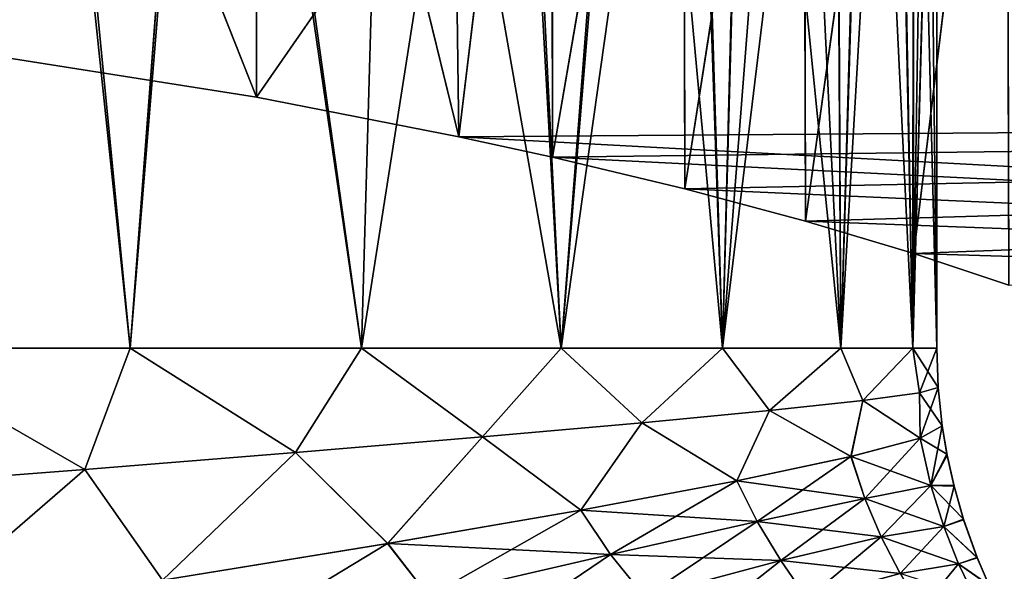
# Model space of a CAD drawing. Header units: metres. Extents: x -31 to 116, y -84 to 84.
# Tile 262 of 656: x 4.06 to 7.54, y -60.72 to -58.77. Entities that reach past the tile are written whole.
import ezdxf

# ---------------------------------------------------------------- set-up
doc = ezdxf.new("R2010")
doc.units = ezdxf.units.M
doc.layers.add('solid_80010000GA_11_1', color=7, linetype='CONTINUOUS')

msp = doc.modelspace()

# ---------------------------------------------------------------- linework, layer by layer
at = {"layer": 'solid_80010000GA_11_1'}
for points in [[(4.043873, -56.063332, 11.295703), (3.54407, -59.929829, 11.52441), (4.449669, -59.929829, 11.066683)], [(3.544109, -59.929829, -11.524394), (4.044269, -56.063389, -11.2955), (4.075501, -56.070118, -11.27932)], [(4.075491, -56.070141, 11.279325), (4.043873, -56.063332, 11.295703), (4.449669, -59.929829, 11.066683)], [(4.449718, -59.929829, -11.066653), (3.544109, -59.929829, -11.524394), (4.075501, -56.070118, -11.27932)], [(4.729559, -56.241219, 10.883089), (4.075491, -56.070141, 11.279325), (4.449669, -59.929829, 11.066683)], [(4.449718, -59.929829, -11.066653), (4.075501, -56.070118, -11.27932), (4.729868, -56.241299, -10.882874)], [(3.730177, -58.858925, 14.255878), (3.737586, -56.112133, 14.251928), (4.896462, -59.043201, 13.514627)], [(4.896463, -59.043201, -13.514627), (3.734319, -56.111683, -14.253671), (3.73018, -58.858925, -14.255877)], [(4.896463, -59.043201, -13.514627), (4.897454, -56.27359, -13.513883), (3.734319, -56.111683, -14.253671)], [(4.896462, -59.043201, 13.514627), (3.737586, -56.112133, 14.251928), (4.900177, -56.273994, 13.511842)], [(4.729559, -56.241219, 10.883089), (4.449669, -59.929829, 11.066683), (5.267761, -59.929829, 10.460629)], [(4.449718, -59.929829, -11.066653), (4.729868, -56.241299, -10.882874), (4.7531, -56.248512, -10.866606)], [(5.267803, -59.929829, -10.460592), (4.449718, -59.929829, -11.066653), (4.7531, -56.248512, -10.866606)], [(4.753093, -56.248524, 10.866611), (4.729559, -56.241219, 10.883089), (5.267761, -59.929829, 10.460629)], [(4.753093, -56.248524, 10.866611), (5.267761, -59.929829, 10.460629), (5.36601, -56.470966, 10.372072)], [(5.267803, -59.929829, -10.460592), (4.7531, -56.248512, -10.866606), (5.366045, -56.470978, -10.372039)], [(4.896462, -59.043201, 13.514627), (4.900177, -56.273994, 13.511842), (5.611217, -59.18264, 12.919018)], [(4.896463, -59.043201, -13.514627), (5.611219, -59.18264, -12.919016), (4.897454, -56.27359, -13.513883)], [(5.611219, -59.18264, -12.919016), (5.936799, -56.465981, -12.602255), (4.897454, -56.27359, -13.513883)], [(5.611217, -59.18264, 12.919018), (4.900177, -56.273994, 13.511842), (5.939203, -56.466499, 12.599793)], [(5.97289, -59.929829, 9.723388), (5.36601, -56.470966, 10.372072), (5.267761, -59.929829, 10.460629)], [(5.267803, -59.929829, -10.460592), (5.366045, -56.470978, -10.372039), (5.788158, -56.609325, -9.94188)], [(5.97289, -59.929829, 9.723388), (5.808889, -56.614388, 9.91839), (5.36601, -56.470966, 10.372072)], [(5.611217, -59.18264, 12.919018), (5.939203, -56.466499, 12.599793), (5.941689, -59.254948, 12.597247)], [(5.941687, -59.254948, -12.597249), (5.936799, -56.465981, -12.602255), (5.611219, -59.18264, -12.919016)], [(5.941687, -59.254948, -12.597249), (6.402423, -56.570198, -12.087487), (5.936799, -56.465981, -12.602255)], [(5.941689, -59.254948, 12.597247), (5.939203, -56.466499, 12.599793), (6.404419, -56.570538, 12.085101)], [(6.409407, -59.367031, -12.079131), (6.402423, -56.570198, -12.087487), (5.941687, -59.254948, -12.597249)], [(5.941689, -59.254948, 12.597247), (6.404419, -56.570538, 12.085101), (6.409407, -59.367031, 12.079131)], [(6.409407, -59.367031, -12.079131), (6.827754, -56.677326, -11.5373), (6.402423, -56.570198, -12.087487)], [(6.409407, -59.367031, 12.079131), (6.404419, -56.570538, 12.085101), (6.829382, -56.677807, 11.535016)], [(5.972925, -59.929829, -9.723345), (5.267803, -59.929829, -10.460592), (5.788158, -56.609325, -9.94188)], [(5.972925, -59.929829, -9.723345), (5.788158, -56.609325, -9.94188), (6.224227, -56.675087, -9.387982)], [(5.97289, -59.929829, 9.723388), (6.241711, -56.676163, 9.362731), (5.808889, -56.614388, 9.91839)], [(6.960721, -59.929829, 7.948894), (7.054309, -56.611122, 7.659256), (6.940012, -56.62595, 8.00688)], [(6.96074, -59.929829, -7.94884), (6.94381, -56.625443, -7.996385), (7.060685, -56.610664, -7.637516)], [(7.214948, -59.929829, 6.966538), (7.054309, -56.611122, 7.659256), (6.960721, -59.929829, 7.948894)], [(6.96074, -59.929829, -7.94884), (7.060685, -56.610664, -7.637516), (7.154175, -56.613983, -7.274642)], [(7.214955, -59.929829, -6.966496), (6.96074, -59.929829, -7.94884), (7.154175, -56.613983, -7.274642)], [(7.214948, -59.929829, 6.966538), (7.147478, -56.612915, 7.304113), (7.054309, -56.611122, 7.659256)], [(7.214948, -59.929829, 6.966538), (7.217102, -56.634556, 6.953799), (7.147478, -56.612915, 7.304113)], [(7.214955, -59.929829, -6.966496), (7.154175, -56.613983, -7.274642), (7.222467, -56.637943, -6.921316)], [(6.542957, -59.929829, -8.877296), (6.798199, -56.646626, -8.361908), (6.94381, -56.625443, -7.996385)], [(6.96074, -59.929829, -7.94884), (6.542957, -59.929829, -8.877296), (6.94381, -56.625443, -7.996385)], [(6.542957, -59.929829, -8.877296), (6.625963, -56.667042, -8.722857), (6.798199, -56.646626, -8.361908)], [(6.960721, -59.929829, 7.948894), (6.798698, -56.646572, 8.360765), (6.632039, -56.666492, 8.711114)], [(6.960721, -59.929829, 7.948894), (6.940012, -56.62595, 8.00688), (6.798698, -56.646572, 8.360765)], [(7.214948, -59.929829, 6.966538), (7.3, -59.929829, 5.959866), (7.217102, -56.634556, 6.953799)], [(7.214955, -59.929829, -6.966496), (7.222467, -56.637943, -6.921316), (7.265795, -56.687515, -6.599622)], [(7.3, -59.929829, 5.959866), (7.262575, -56.681736, 6.628973), (7.217102, -56.634556, 6.953799)], [(6.54293, -59.929829, 8.877346), (6.241711, -56.676163, 9.362731), (5.97289, -59.929829, 9.723388)], [(5.972925, -59.929829, -9.723345), (6.224227, -56.675087, -9.387982), (6.430698, -56.679287, -9.070482)], [(6.542957, -59.929829, -8.877296), (5.972925, -59.929829, -9.723345), (6.430698, -56.679287, -9.070482)], [(6.54293, -59.929829, 8.877346), (6.442721, -56.679005, 9.050565), (6.241711, -56.676163, 9.362731)], [(6.835935, -59.480965, -11.525808), (6.827754, -56.677326, -11.5373), (6.409407, -59.367031, -12.079131)], [(6.409407, -59.367031, 12.079131), (6.829382, -56.677807, 11.535016), (6.835936, -59.480965, 11.525806)], [(6.542957, -59.929829, -8.877296), (6.430698, -56.679287, -9.070482), (6.625963, -56.667042, -8.722857)], [(6.54293, -59.929829, 8.877346), (6.632039, -56.666492, 8.711114), (6.442721, -56.679005, 9.050565)], [(6.960721, -59.929829, 7.948894), (6.632039, -56.666492, 8.711114), (6.54293, -59.929829, 8.877346)], [(6.835935, -59.480965, -11.525808), (7.209813, -56.785954, -10.955118), (6.827754, -56.677326, -11.5373)], [(6.835936, -59.480965, 11.525806), (6.829382, -56.677807, 11.535016), (7.211032, -56.786427, 10.953094)], [(7.214955, -59.929829, -6.966496), (7.265795, -56.687515, -6.599622), (7.299011, -56.833874, -6.068808)], [(7.3, -59.929829, 5.959866), (7.299011, -56.833874, 6.068808), (7.262575, -56.681736, 6.628973)], [(7.218322, -59.594967, -10.94096), (7.209813, -56.785954, -10.955118), (6.835935, -59.480965, -11.525808)], [(6.835936, -59.480965, 11.525806), (7.211032, -56.786427, 10.953094), (7.218323, -59.594967, 10.940958)], [(7.218322, -59.594967, -10.94096), (7.545819, -56.894424, -10.344937), (7.209813, -56.785954, -10.955118)], [(7.218323, -59.594967, 10.940958), (7.211032, -56.786427, 10.953094), (7.546814, -56.894699, 10.342952)], [(7.214955, -59.929829, -6.966496), (7.299011, -56.833874, -6.068808), (7.299753, -56.854023, -6.014292)], [(7.214955, -59.929829, -6.966496), (7.299753, -56.854023, -6.014292), (7.3, -56.874908, -5.959866)], [(7.3, -59.929829, 5.959866), (7.299753, -56.854023, 6.014292), (7.299011, -56.833874, 6.068808)], [(7.3, -59.929829, 5.959866), (7.3, -56.874908, 5.959866), (7.299753, -56.854023, 6.014292)], [(7.214955, -59.929829, -6.966496), (7.3, -56.874908, -5.959866), (7.3, -59.929829, -5.959866)], [(7.553925, -59.707409, -10.328726), (7.545819, -56.894424, -10.344937), (7.218322, -59.594967, -10.94096)], [(7.218323, -59.594967, 10.940958), (7.546814, -56.894699, 10.342952), (7.553925, -59.707409, 10.328726)], [(7.3, -59.929829, -5.959866), (7.3, -57.446835, 3.00429), (7.3, -56.874908, 5.959866)], [(7.3, -59.929829, -5.959866), (7.3, -56.874908, 5.959866), (7.3, -59.929829, 5.959866)], [(7.3, -59.929829, -5.959866), (7.3, -56.874908, -5.959866), (7.3, -57.446835, -3.004291)], [(7.3, -59.929829, -5.959866), (7.3, -57.638554), (7.3, -57.446835, 3.00429)], [(7.3, -59.929829, -5.959866), (7.3, -57.446835, -3.004291), (7.3, -57.638554)], [(21, -57.756149, -18.9), (21, -59.068905, -14.277467), (5.595928, -58.034225, -17.363726)], [(21, -59.068905, 14.277467), (21, -57.756149, 18.9), (5.595928, -58.034225, 17.363726)], [(3.73018, -58.858925, -14.255877), (2.474508, -58.713219, -14.806226), (5.595928, -58.034225, -17.363726)], [(2.474508, -58.713219, 14.806226), (3.730177, -58.858925, 14.255878), (5.595928, -58.034225, 17.363726)], [(3.730177, -58.858925, 14.255878), (4.896462, -59.043201, 13.514627), (5.595928, -58.034225, 17.363726)], [(4.896463, -59.043201, -13.514627), (3.73018, -58.858925, -14.255877), (5.595928, -58.034225, -17.363726)], [(4.896462, -59.043201, 13.514627), (5.611217, -59.18264, 12.919018), (5.595928, -58.034225, 17.363726)], [(4.896463, -59.043201, -13.514627), (5.595928, -58.034225, -17.363726), (5.611219, -59.18264, -12.919016)], [(21, -59.068905, -14.277467), (5.611219, -59.18264, -12.919016), (5.595928, -58.034225, -17.363726)], [(21, -59.068905, 14.277467), (5.595928, -58.034225, 17.363726), (5.611217, -59.18264, 12.919018)], [(21, -59.068905, 14.277467), (5.611217, -59.18264, 12.919018), (5.941689, -59.254948, 12.597247)], [(21, -59.068905, -14.277467), (21, -60.012104, -9.566992), (5.611219, -59.18264, -12.919016)], [(21, -59.068905, 14.277467), (5.941689, -59.254948, 12.597247), (6.409407, -59.367031, 12.079131)], [(21, -59.068905, 14.277467), (6.409407, -59.367031, 12.079131), (6.835936, -59.480965, 11.525806)], [(21, -59.068905, 14.277467), (6.835936, -59.480965, 11.525806), (7.218323, -59.594967, 10.940958)], [(21, -59.068905, 14.277467), (7.218323, -59.594967, 10.940958), (7.553925, -59.707409, 10.328726)], [(21, -60.012104, -9.566992), (5.941687, -59.254948, -12.597249), (5.611219, -59.18264, -12.919016)], [(12.044195, -66, 0.617215), (0.334501, -59.233093, 0.05732), (0.334023, -59.230156, 0.012731)], [(12.044195, -66, 0.617215), (0.334023, -59.230156, 0.012731), (0.334159, -59.230984, -0.032104)], [(12.001663, -66, -1.184773), (0.334159, -59.230984, -0.032104), (0.334886, -59.235462, -0.076363)], [(12.001663, -66, -1.184773), (12.044195, -66, 0.617215), (0.334159, -59.230984, -0.032104)], [(11.81768, -66, 2.405415), (0.335521, -59.239445, 0.101001), (0.334501, -59.233093, 0.05732)], [(12.044195, -66, 0.617215), (11.81768, -66, 2.405415), (0.334501, -59.233093, 0.05732)], [(11.691033, -66, -2.960295), (0.334886, -59.235462, -0.076363), (0.336095, -59.243084, -0.119485)], [(11.691033, -66, -2.960295), (12.001663, -66, -1.184773), (0.334886, -59.235462, -0.076363)], [(11.327178, -66, 4.139883), (0.336949, -59.248604, 0.143563), (0.335521, -59.239445, 0.101001)], [(11.81768, -66, 2.405415), (11.327178, -66, 4.139883), (0.335521, -59.239445, 0.101001)], [(11.119245, -66, -4.669689), (0.336095, -59.243084, -0.119485), (0.337649, -59.253223, -0.161437)], [(11.119245, -66, -4.669689), (11.691033, -66, -2.960295), (0.336095, -59.243084, -0.119485)], [(10.583646, -66, 5.781872), (0.338645, -59.259945, 0.185003), (0.336949, -59.248604, 0.143563)], [(11.327178, -66, 4.139883), (10.583646, -66, 5.781872), (0.336949, -59.248604, 0.143563)], [(11.119245, -66, -4.669689), (0.337649, -59.253223, -0.161437), (0.33943, -59.2654, -0.202686)], [(9.603692, -66, 7.294704), (0.341568, -59.280807, 0.247479), (0.338645, -59.259945, 0.185003)], [(10.583646, -66, 5.781872), (9.603692, -66, 7.294704), (0.338645, -59.259945, 0.185003)], [(10.299071, -66, -6.27477), (0.33943, -59.2654, -0.202686), (0.341356, -59.279354, -0.243837)], [(10.299071, -66, -6.27477), (11.119245, -66, -4.669689), (0.33943, -59.2654, -0.202686)], [(21, -60.012104, -9.566992), (6.409407, -59.367031, -12.079131), (5.941687, -59.254948, -12.597249)], [(9.248833, -66, -7.739683), (0.341356, -59.279354, -0.243837), (0.345431, -59.312489, -0.32879)], [(9.248833, -66, -7.739683), (10.299071, -66, -6.27477), (0.341356, -59.279354, -0.243837)], [(9.603692, -66, 7.294704), (0.344385, -59.303482, 0.307022), (0.341568, -59.280807, 0.247479)], [(8.409207, -66, 8.644584), (0.347052, -59.327602, 0.364249), (0.344385, -59.303482, 0.307022)], [(9.603692, -66, 7.294704), (8.409207, -66, 8.644584), (0.344385, -59.303482, 0.307022)], [(7.991991, -66, -9.031704), (0.345431, -59.312489, -0.32879), (0.349611, -59.354767, -0.424737)], [(7.991991, -66, -9.031704), (9.248833, -66, -7.739683), (0.345431, -59.312489, -0.32879)], [(7.026875, -66, 9.801358), (0.350485, -59.365471, 0.447841), (0.347052, -59.327602, 0.364249)], [(8.409207, -66, 8.644584), (7.026875, -66, 9.801358), (0.347052, -59.327602, 0.364249)], [(7.991991, -66, -9.031704), (0.349611, -59.354767, -0.424737), (0.353359, -59.410347, -0.54125)], [(7.026875, -66, 9.801358), (0.353103, -59.405365, 0.531102), (0.350485, -59.365471, 0.447841)], [(21, -60.012104, -9.566992), (6.835935, -59.480965, -11.525808), (6.409407, -59.367031, -12.079131)], [(5.487574, -66, 10.739186), (0.355221, -59.493149, 0.705415), (0.353103, -59.405365, 0.531102)], [(7.026875, -66, 9.801358), (5.487574, -66, 10.739186), (0.353103, -59.405365, 0.531102)], [(6.556622, -66, -10.121972), (0.353359, -59.410347, -0.54125), (0.355234, -59.483608, -0.68686)], [(6.556622, -66, -10.121972), (7.991991, -66, -9.031704), (0.353359, -59.410347, -0.54125)], [(4.974788, -66, -10.986132), (0.355234, -59.483608, -0.68686), (0.352484, -59.577492, -0.866972)], [(5.487574, -66, 10.739186), (3.82569, -66, 11.437119), (0.355221, -59.493149, 0.705415)], [(4.974788, -66, -10.986132), (6.556622, -66, -10.121972), (0.355234, -59.483608, -0.68686)], [(21, -60.012104, -9.566992), (7.218322, -59.594967, -10.94096), (6.835935, -59.480965, -11.525808)], [(4.974788, -66, -10.986132), (0.352484, -59.577492, -0.866972), (0.340858, -59.694298, -1.085951)], [(21, -60.012104, -9.566992), (7.553925, -59.707409, -10.328726), (7.218322, -59.594967, -10.94096)], [(3.281826, -66, -11.604879), (4.974788, -66, -10.986132), (0.340858, -59.694298, -1.085951)], [(3.54407, -59.929829, 11.52441), (3.477618, -60.420708, 11.553388), (4.289491, -60.358334, 11.167062)], [(3.477618, -60.420708, -11.553388), (3.544109, -59.929829, -11.524394), (4.289491, -60.358334, -11.167062)], [(4.449669, -59.929829, 11.066683), (3.54407, -59.929829, 11.52441), (4.289491, -60.358334, 11.167062)], [(4.289491, -60.358334, -11.167062), (3.544109, -59.929829, -11.524394), (4.449718, -59.929829, -11.066653)], [(4.449669, -59.929829, 11.066683), (4.289491, -60.358334, 11.167062), (5.034082, -60.29882, 10.662845)], [(4.289491, -60.358334, -11.167062), (4.449718, -59.929829, -11.066653), (5.034082, -60.29882, -10.662845)], [(5.267761, -59.929829, 10.460629), (4.449669, -59.929829, 11.066683), (5.034082, -60.29882, 10.662845)], [(5.034082, -60.29882, -10.662845), (4.449718, -59.929829, -11.066653), (5.267803, -59.929829, -10.460592)], [(5.267761, -59.929829, 10.460629), (5.034082, -60.29882, 10.662845), (5.69505, -60.243488, 10.052538)], [(5.034082, -60.29882, -10.662845), (5.267803, -59.929829, -10.460592), (5.69505, -60.243488, -10.052538)], [(5.97289, -59.929829, 9.723388), (5.267761, -59.929829, 10.460629), (5.69505, -60.243488, 10.052538)], [(5.69505, -60.243488, -10.052538), (5.267803, -59.929829, -10.460592), (5.972925, -59.929829, -9.723345)], [(5.97289, -59.929829, 9.723388), (5.69505, -60.243488, 10.052538), (6.257322, -60.193588, 9.349902)], [(5.69505, -60.243488, -10.052538), (5.972925, -59.929829, -9.723345), (6.257322, -60.193588, -9.349902)], [(6.54293, -59.929829, 8.877346), (5.97289, -59.929829, 9.723388), (6.257322, -60.193588, 9.349902)], [(6.257322, -60.193588, -9.349902), (5.972925, -59.929829, -9.723345), (6.542957, -59.929829, -8.877296)], [(6.54293, -59.929829, 8.877346), (6.257322, -60.193588, 9.349902), (6.708292, -60.150246, 8.570691)], [(6.257322, -60.193588, -9.349902), (6.542957, -59.929829, -8.877296), (6.708292, -60.150246, -8.570691)], [(6.960721, -59.929829, 7.948894), (6.54293, -59.929829, 8.877346), (6.708292, -60.150246, 8.570691)], [(6.708292, -60.150246, -8.570691), (6.542957, -59.929829, -8.877296), (6.96074, -59.929829, -7.94884)], [(6.960721, -59.929829, 7.948894), (6.708292, -60.150246, 8.570691), (7.03783, -60.114433, 7.73264)], [(6.708292, -60.150246, -8.570691), (6.96074, -59.929829, -7.94884), (7.03783, -60.114433, -7.73264)], [(7.214948, -59.929829, 6.966538), (6.960721, -59.929829, 7.948894), (7.03783, -60.114433, 7.73264)], [(7.03783, -60.114433, -7.73264), (6.96074, -59.929829, -7.94884), (7.214955, -59.929829, -6.966496)], [(7.214948, -59.929829, 6.966538), (7.03783, -60.114433, 7.73264), (7.237985, -60.086994, 6.854302)], [(7.03783, -60.114433, -7.73264), (7.214955, -59.929829, -6.966496), (7.237985, -60.086994, -6.854301)], [(7.214948, -59.929829, 6.966538), (7.304813, -60.068504, 5.955644), (7.3, -59.929829, 5.959866)], [(7.214948, -59.929829, 6.966538), (7.237985, -60.086994, 6.854302), (7.304813, -60.068504, 5.955644)], [(7.237985, -60.086994, -6.854301), (7.214955, -59.929829, -6.966496), (7.3, -59.929829, -5.959866)], [(7.237985, -60.086994, -6.854301), (7.3, -59.929829, -5.959866), (7.304813, -60.068504, -5.955643)], [(7.304813, -60.068504, 5.955644), (7.3, -59.929829, -5.959866), (7.3, -59.929829, 5.959866)], [(7.304813, -60.068504, 5.955644), (7.304813, -60.068504, -5.955643), (7.3, -59.929829, -5.959866)], [(7.03783, -60.114433, -7.73264), (7.237985, -60.086994, -6.854301), (7.240447, -60.247505, -6.939594)], [(7.240371, -60.247513, 6.939573), (7.237985, -60.086994, 6.854302), (7.03783, -60.114433, 7.73264)], [(7.237985, -60.086994, -6.854301), (7.304813, -60.068504, -5.955643), (7.240447, -60.247505, -6.939594)], [(7.237985, -60.086994, 6.854302), (7.318966, -60.204609, 5.942812), (7.304813, -60.068504, 5.955644)], [(7.240371, -60.247513, 6.939573), (7.318966, -60.204609, 5.942812), (7.237985, -60.086994, 6.854302)], [(7.304813, -60.068504, -5.955643), (7.318965, -60.204605, -5.942812), (7.240447, -60.247505, -6.939594)], [(7.318966, -60.204609, 5.942812), (7.318965, -60.204605, -5.942812), (7.304813, -60.068504, -5.955643)], [(7.304813, -60.068504, 5.955644), (7.318966, -60.204609, 5.942812), (7.304813, -60.068504, -5.955643)], [(6.708292, -60.150246, -8.570691), (7.03783, -60.114433, -7.73264), (6.996486, -60.312714, -7.916536)], [(6.996201, -60.312752, 7.916448), (7.03783, -60.114433, 7.73264), (6.708292, -60.150246, 8.570691)], [(6.996201, -60.312752, 7.916448), (7.240371, -60.247513, 6.939573), (7.03783, -60.114433, 7.73264)], [(7.03783, -60.114433, -7.73264), (7.240447, -60.247505, -6.939594), (6.996486, -60.312714, -7.916536)], [(6.257322, -60.193588, -9.349902), (6.708292, -60.150246, -8.570691), (6.593172, -60.398232, -8.837529)], [(6.592638, -60.398296, 8.837268), (6.708292, -60.150246, 8.570691), (6.257322, -60.193588, 9.349902)], [(6.592638, -60.398296, 8.837268), (6.996201, -60.312752, 7.916448), (6.708292, -60.150246, 8.570691)], [(6.708292, -60.150246, -8.570691), (6.996486, -60.312714, -7.916536), (6.593172, -60.398232, -8.837529)], [(5.69505, -60.243488, -10.052538), (6.257322, -60.193588, -9.349902), (6.042635, -60.501545, -9.676855)], [(6.042018, -60.501617, 9.676426), (6.257322, -60.193588, 9.349902), (5.69505, -60.243488, 10.052538)], [(6.042018, -60.501617, 9.676426), (6.592638, -60.398296, 8.837268), (6.257322, -60.193588, 9.349902)], [(6.257322, -60.193588, -9.349902), (6.593172, -60.398232, -8.837529), (6.042635, -60.501545, -9.676855)], [(7.278374, -60.415325, 6.905303), (7.318966, -60.204609, 5.942812), (7.240371, -60.247513, 6.939573)], [(7.335393, -60.30442, -5.934697), (7.240447, -60.247505, -6.939594), (7.318965, -60.204605, -5.942812)], [(7.278374, -60.415325, 6.905303), (7.336095, -60.308086, 5.934565), (7.318966, -60.204609, 5.942812)], [(7.318966, -60.204609, 5.942812), (7.335393, -60.30442, -5.934697), (7.318965, -60.204605, -5.942812)], [(7.318966, -60.204609, 5.942812), (7.336095, -60.308086, 5.934565), (7.335393, -60.30442, -5.934697)], [(5.034082, -60.29882, -10.662845), (5.69505, -60.243488, -10.052538), (5.359778, -60.619812, -10.410308)], [(5.359327, -60.619862, 10.409912), (5.69505, -60.243488, 10.052538), (5.034082, -60.29882, 10.662845)], [(5.359327, -60.619862, 10.409912), (6.042018, -60.501617, 9.676426), (5.69505, -60.243488, 10.052538)], [(5.69505, -60.243488, -10.052538), (6.042635, -60.501545, -9.676855), (5.359778, -60.619812, -10.410308)], [(7.04535, -60.460255, 7.85719), (7.240371, -60.247513, 6.939573), (6.996201, -60.312752, 7.916448)], [(6.996486, -60.312714, -7.916536), (7.240447, -60.247505, -6.939594), (7.278373, -60.415325, -6.905312)], [(7.278374, -60.415325, 6.905303), (7.240371, -60.247513, 6.939573), (7.04535, -60.460255, 7.85719)], [(7.335393, -60.30442, -5.934697), (7.278373, -60.415325, -6.905312), (7.240447, -60.247505, -6.939594)], [(4.289491, -60.358334, -11.167062), (5.034082, -60.29882, -10.662845), (4.564514, -60.749622, -11.017696)], [(4.564275, -60.749649, 11.017492), (5.034082, -60.29882, 10.662845), (4.289491, -60.358334, 11.167062)], [(4.564275, -60.749649, 11.017492), (5.359327, -60.619862, 10.409912), (5.034082, -60.29882, 10.662845)], [(5.034082, -60.29882, -10.662845), (5.359778, -60.619812, -10.410308), (4.564514, -60.749622, -11.017696)], [(7.335393, -60.30442, -5.934697), (7.359298, -60.413231, -5.935886), (7.278373, -60.415325, -6.905312)], [(7.278374, -60.415325, 6.905303), (7.360316, -60.417297, 5.936122), (7.336095, -60.308086, 5.934565)], [(7.336095, -60.308086, 5.934565), (7.359298, -60.413231, -5.935886), (7.335393, -60.30442, -5.934697)], [(7.336095, -60.308086, 5.934565), (7.360316, -60.417297, 5.936122), (7.359298, -60.413231, -5.935886)], [(6.664607, -60.542271, 8.7576), (6.996201, -60.312752, 7.916448), (6.592638, -60.398296, 8.837268)], [(7.045354, -60.460255, -7.857179), (6.593172, -60.398232, -8.837529), (6.996486, -60.312714, -7.916536)], [(7.04535, -60.460255, 7.85719), (6.996201, -60.312752, 7.916448), (6.664607, -60.542271, 8.7576)], [(7.045354, -60.460255, -7.857179), (6.996486, -60.312714, -7.916536), (7.278373, -60.415325, -6.905312)], [(3.477618, -60.420708, -11.553388), (4.289491, -60.358334, -11.167062), (3.678864, -60.887348, -11.481195)], [(3.67873, -60.887367, 11.481168), (4.289491, -60.358334, 11.167062), (3.477618, -60.420708, 11.553388)], [(3.67873, -60.887367, 11.481168), (4.564275, -60.749649, 11.017492), (4.289491, -60.358334, 11.167062)], [(4.289491, -60.358334, -11.167062), (4.564514, -60.749622, -11.017696), (3.678864, -60.887348, -11.481195)], [(6.14696, -60.659012, 9.582745), (6.592638, -60.398296, 8.837268), (6.042018, -60.501617, 9.676426)], [(6.664621, -60.542267, -8.757572), (6.042635, -60.501545, -9.676855), (6.593172, -60.398232, -8.837529)], [(6.664607, -60.542271, 8.7576), (6.592638, -60.398296, 8.837268), (6.14696, -60.659012, 9.582745)], [(7.045354, -60.460255, -7.857179), (6.664621, -60.542267, -8.757572), (6.593172, -60.398232, -8.837529)], [(7.359298, -60.413231, -5.935886), (7.393246, -60.533394, -5.948372), (7.278373, -60.415325, -6.905312)], [(7.360316, -60.417297, 5.936122), (7.393246, -60.533394, -5.948372), (7.359298, -60.413231, -5.935886)], [(7.278374, -60.415325, 6.905303), (7.04535, -60.460255, 7.85719), (7.103225, -60.596279, 7.809147)], [(7.045354, -60.460255, -7.857179), (7.278373, -60.415325, -6.905312), (7.32416, -60.560226, -6.889344)], [(7.324161, -60.560226, 6.889336), (7.278374, -60.415325, 6.905303), (7.103225, -60.596279, 7.809147)], [(7.393246, -60.533394, -5.948372), (7.32416, -60.560226, -6.889344), (7.278373, -60.415325, -6.905312)], [(7.324161, -60.560226, 6.889336), (7.360316, -60.417297, 5.936122), (7.278374, -60.415325, 6.905303)], [(7.324161, -60.560226, 6.889336), (7.394293, -60.53669, 5.948863), (7.360316, -60.417297, 5.936122)], [(7.360316, -60.417297, 5.936122), (7.394293, -60.53669, 5.948863), (7.393246, -60.533394, -5.948372)], [(7.04535, -60.460255, 7.85719), (6.664607, -60.542271, 8.7576), (6.748081, -60.679798, 8.682691)], [(7.045354, -60.460255, -7.857179), (7.103229, -60.596279, -7.809137), (6.664621, -60.542267, -8.757572)], [(7.103225, -60.596279, 7.809147), (7.04535, -60.460255, 7.85719), (6.748081, -60.679798, 8.682691)], [(7.045354, -60.460255, -7.857179), (7.32416, -60.560226, -6.889344), (7.103229, -60.596279, -7.809137)], [(5.505659, -60.807518, 10.31016), (6.042018, -60.501617, 9.676426), (5.359327, -60.619862, 10.409912)], [(6.146989, -60.659008, -9.582705), (5.359778, -60.619812, -10.410308), (6.042635, -60.501545, -9.676855)], [(6.14696, -60.659012, 9.582745), (6.042018, -60.501617, 9.676426), (5.505659, -60.807518, 10.31016)], [(6.664621, -60.542267, -8.757572), (6.146989, -60.659008, -9.582705), (6.042635, -60.501545, -9.676855)], [(6.664607, -60.542271, 8.7576), (6.14696, -60.659012, 9.582745), (6.26811, -60.808514, 9.488457)], [(6.664621, -60.542267, -8.757572), (6.748095, -60.679794, -8.682664), (6.146989, -60.659008, -9.582705)], [(6.748081, -60.679798, 8.682691), (6.664607, -60.542271, 8.7576), (6.26811, -60.808514, 9.488457)], [(7.103229, -60.596279, -7.809137), (6.748095, -60.679794, -8.682664), (6.664621, -60.542267, -8.757572)], [(7.393246, -60.533394, -5.948372), (7.441707, -60.669254, -5.973224), (7.32416, -60.560226, -6.889344)], [(7.324161, -60.560226, 6.889336), (7.442007, -60.670006, 5.973354), (7.394293, -60.53669, 5.948863)], [(7.394293, -60.53669, 5.948863), (7.441707, -60.669254, -5.973224), (7.393246, -60.533394, -5.948372)], [(7.394293, -60.53669, 5.948863), (7.442007, -60.670006, 5.973354), (7.441707, -60.669254, -5.973224)], [(7.324161, -60.560226, 6.889336), (7.103225, -60.596279, 7.809147), (7.169632, -60.726154, 7.766717)], [(7.103229, -60.596279, -7.809137), (7.32416, -60.560226, -6.889344), (7.376607, -60.691196, -6.881237)], [(7.376608, -60.691196, 6.881228), (7.324161, -60.560226, 6.889336), (7.169632, -60.726154, 7.766717)], [(7.441707, -60.669254, -5.973224), (7.376607, -60.691196, -6.881237), (7.32416, -60.560226, -6.889344)], [(7.376608, -60.691196, 6.881228), (7.442007, -60.670006, 5.973354), (7.324161, -60.560226, 6.889336)], [(4.758382, -60.983669, 10.920879), (5.359327, -60.619862, 10.409912), (4.564275, -60.749649, 11.017492)], [(5.505708, -60.807507, -10.310112), (4.564514, -60.749622, -11.017696), (5.359778, -60.619812, -10.410308)], [(5.505659, -60.807518, 10.31016), (5.359327, -60.619862, 10.409912), (4.758382, -60.983669, 10.920879)], [(6.146989, -60.659008, -9.582705), (5.505708, -60.807507, -10.310112), (5.359778, -60.619812, -10.410308)], [(7.103225, -60.596279, 7.809147), (6.748081, -60.679798, 8.682691), (6.841972, -60.814686, 8.61109)], [(7.103229, -60.596279, -7.809137), (7.169635, -60.726154, -7.766707), (6.748095, -60.679794, -8.682664)], [(7.169632, -60.726154, 7.766717), (7.103225, -60.596279, 7.809147), (6.841972, -60.814686, 8.61109)], [(7.103229, -60.596279, -7.809137), (7.376607, -60.691196, -6.881237), (7.169635, -60.726154, -7.766707)], [(6.14696, -60.659012, 9.582745), (5.505659, -60.807518, 10.31016), (5.67476, -60.979408, 10.206047)], [(6.146989, -60.659008, -9.582705), (6.268137, -60.808506, -9.488418), (5.505708, -60.807507, -10.310112)], [(6.26811, -60.808514, 9.488457), (6.14696, -60.659012, 9.582745), (5.67476, -60.979408, 10.206047)], [(6.748095, -60.679794, -8.682664), (6.268137, -60.808506, -9.488418), (6.146989, -60.659008, -9.582705)], [(6.748081, -60.679798, 8.682691), (6.26811, -60.808514, 9.488457), (6.401617, -60.954559, 9.395119)], [(6.748095, -60.679794, -8.682664), (6.841984, -60.814682, -8.611064), (6.268137, -60.808506, -9.488418)], [(6.841972, -60.814686, 8.61109), (6.748081, -60.679798, 8.682691), (6.401617, -60.954559, 9.395119)], [(7.169635, -60.726154, -7.766707), (6.841984, -60.814682, -8.611064), (6.748095, -60.679794, -8.682664)], [(7.376608, -60.691196, 6.881228), (7.169632, -60.726154, 7.766717), (7.244463, -60.851902, 7.726117)], [(7.169635, -60.726154, -7.766707), (7.376607, -60.691196, -6.881237), (7.435316, -60.812927, -6.875341)], [(7.435317, -60.812927, 6.875334), (7.376608, -60.691196, 6.881228), (7.244463, -60.851902, 7.726117)], [(7.441707, -60.669254, -5.973224), (7.484111, -60.768009, -5.997097), (7.376607, -60.691196, -6.881237)], [(7.484111, -60.768009, -5.997097), (7.435316, -60.812927, -6.875341), (7.376607, -60.691196, -6.881237)], [(7.376608, -60.691196, 6.881228), (7.482922, -60.76543, 5.996453), (7.442007, -60.670006, 5.973354)], [(7.435317, -60.812927, 6.875334), (7.482922, -60.76543, 5.996453), (7.376608, -60.691196, 6.881228)], [(7.482922, -60.76543, 5.996453), (7.484111, -60.768009, -5.997097), (7.441707, -60.669254, -5.973224)], [(7.442007, -60.670006, 5.973354), (7.482922, -60.76543, 5.996453), (7.441707, -60.669254, -5.973224)]]:
    msp.add_3dface(points, dxfattribs=at)

doc.saveas('drawing.dxf')
